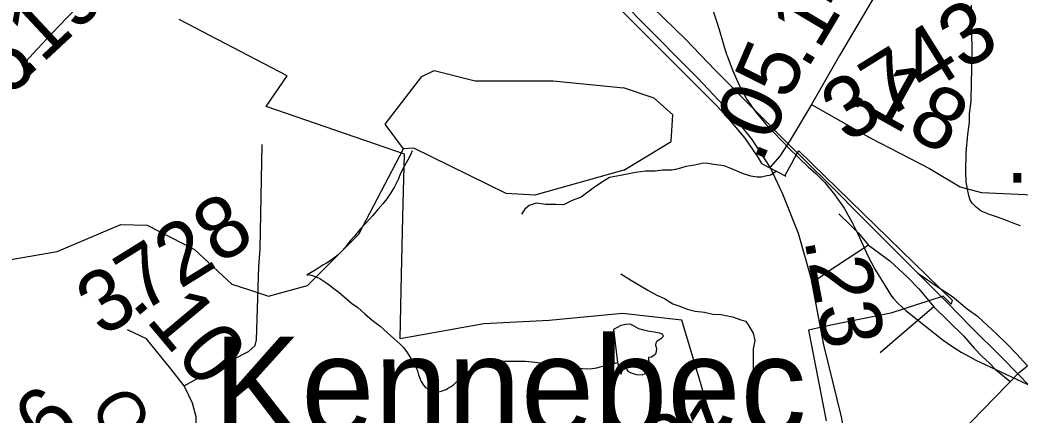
# Model space of a CAD drawing. Extents: x 2001466 to 31450019, y -30647475 to 847247.
# Drawn here: x 2072011 to 2076073, y 650626 to 652233 of the extents above; entities that cross this region are included whole.
import ezdxf

# ---------------------------------------------------------------- set-up
doc = ezdxf.new("R2010")
doc.units = 0
for name, color, linetype in [('Exist Boundary Political City Limit New', 7, 'Continuous'), ('Exist Civil Demographics Community Label', 7, 'Continuous'), ('Exist Hydrographic Misc Water Feature', 7, 'Continuous'), ('Exist Railroad Mainline', 7, 'Continuous'), ('Exist Railroad Siding', 7, 'Continuous'), ('Exist Road Non-System Type 51', 7, 'Continuous'), ('Exist Road Primary NC Attributed', 7, 'Continuous'), ('Exist Road Primary NC Service Mileage Hundredths English Label', 7, 'Continuous'), ('Exist Road Secondary Mileage Hundredths English Label', 7, 'Continuous'), ('Exist Road Secondary Type 51 Attributed', 7, 'Continuous'), ('Exist Road Secondary Type 51 Label', 7, 'Continuous'), ('Exist Road Secondary Type 51 Number Label', 7, 'Continuous'), ('Map Preparation Boundary City Limit Buffer Line', 7, 'Continuous')]:
    doc.layers.add(name, color=color, linetype=linetype)

msp = doc.modelspace()

# ---------------------------------------------------------------- linework, layer by layer
at = {"layer": 'Exist Boundary Political City Limit New'}
for points in [[(2073944.6, 652784.2), (2074844, 651880.9), (2074891.1, 651829.7), (2074954.8, 651752.5), (2075008.9, 651674.4), (2075023.2, 651649.1)], [(2074817.6, 650617.7), (2074699, 651012.6), (2074458.4, 651038.6), (2074160.8, 651010.1), (2073895.5, 650997.6), (2073555.4, 650936.3), (2073561.1, 651198.3), (2073567.6, 651486.8), (2073572.1, 651687), (2073011.2, 651880.7), (2073096.5, 652005.9), (2072656.8, 652235.1)], [(2075023.2, 651649.1), (2075121.5, 651597.1), (2075119.1, 651601.8), (2075146, 651650.1), (2075158.6, 651672.8), (2075172, 651696.9), (2075174.4, 651701.2), (2075797.5, 651093.5), (2075794.2, 651077), (2075761.4, 651109.4), (2075548.5, 651039.8), (2075305.5, 650992.2), (2075214, 650970.8), (2075243.9, 650817.8), (2075285.6, 650603.2)]]:
    msp.add_lwpolyline(points, dxfattribs=at)
at = {"layer": 'Exist Hydrographic Misc Water Feature'}
for p, q in [((2074448.4, 651957.8), (2074462.7, 651956.3)), ((2074463.7, 651621.6), (2074449.2, 651617.6)), ((2075319.6, 651523), (2075358.6, 651466.9)), ((2074437.7, 650839.6), (2074451.2, 650792.6))]:
    msp.add_line(p, q, dxfattribs=at)
for points in [[(2074687, 652647.2), (2074706.7, 652613.5), (2074731.7, 652559.5), (2074750.6, 652506.7), (2074787.7, 652385.6), (2074840.6, 652228.3), (2074850.9, 652193.4)], [(2074687, 652647.2), (2074706.7, 652613.5), (2074731.7, 652559.5), (2074750.6, 652506.7), (2074787.7, 652385.6), (2074840.6, 652228.3), (2074850.9, 652193.4)], [(2076075.4, 651395.7), (2076045.7, 651405.9), (2076011.5, 651419.7), (2075977.8, 651431.7), (2075949.8, 651441.6), (2075915.5, 651455.3), (2075895.6, 651471.3), (2075879.6, 651487.5), (2075871.4, 651499.3), (2075865.3, 651519.3), (2075859.5, 651545.3), (2075855, 651575.1), (2075852.8, 651615.2), (2075854.8, 651693.3), (2075860.8, 651767.4), (2075868.1, 651817.3), (2075868.3, 651851.3), (2075874.5, 651903.2), (2075875.9, 651981.2), (2075877.8, 652027.2), (2075879.4, 652121), (2075877, 652227.3), (2075877, 652293)], [(2074850.9, 652193.4), (2074865.6, 652143.1), (2074881.6, 652092.8)], [(2074850.9, 652193.4), (2074865.6, 652143.1), (2074881.6, 652092.8)], [(2074881.6, 652092.8), (2074883.7, 652086.6), (2074906.7, 652025.9)], [(2073568.7, 651708.7), (2073493.6, 651808.7), (2073643.7, 652002.5), (2073693.8, 652027.7), (2073859.7, 651984.9), (2074176.7, 651985), (2074448.4, 651957.8)], [(2074906.7, 652025.9), (2074931.9, 651967.7), (2074963.9, 651909.7), (2074999.7, 651857.7), (2075042, 651807.1), (2075135.7, 651710.2)], [(2074906.7, 652025.9), (2074931.9, 651967.7), (2074963.9, 651909.7), (2074999.7, 651857.7), (2075042, 651807.1), (2075135.7, 651710.2)], [(2074662.6, 651847.2), (2074587.6, 651914.4), (2074462.7, 651956.3)], [(2074463.7, 651621.6), (2074655.7, 651739.1), (2074662.6, 651847.2)], [(2072946.5, 651133.7), (2073019.8, 651109.6), (2073178.7, 651152.4), (2073386.6, 651361.4), (2073568.7, 651708.7)], [(2073604.4, 651699.9), (2073596.4, 651681.9), (2073584.3, 651661.9), (2073572.4, 651639.9), (2073556.4, 651607.8), (2073546.5, 651583.8), (2073532.6, 651553.8), (2073516.6, 651529.7), (2073500.6, 651505.7), (2073484.6, 651485.7), (2073464.7, 651461.7), (2073442.8, 651435.6), (2073418.8, 651409.6), (2073393, 651381.5), (2073369, 651353.5), (2073351.1, 651333.5), (2073341.1, 651319.5), (2073331, 651307.5), (2073317.1, 651291.4), (2073305.2, 651279.4), (2073289.2, 651267.4), (2073271.2, 651253.4), (2073255.2, 651243.4), (2073241.2, 651235.3), (2073225.2, 651225.3), (2073209.2, 651215.2), (2073193.2, 651205.2), (2073179.9, 651197.7), (2073175.4, 651195.2)], [(2074449.2, 651617.6), (2074102.6, 651520.8), (2073985.8, 651526.4), (2073610.7, 651711.2), (2073568.7, 651708.7)], [(2075135.7, 651710.2), (2075212.6, 651635.3), (2075243.8, 651607.8), (2075280.7, 651571.9), (2075319.6, 651523)], [(2075135.7, 651710.2), (2075212.6, 651635.3), (2075243.8, 651607.8), (2075280.7, 651571.9), (2075319.6, 651523)], [(2075358.6, 651466.9), (2075391.4, 651409.8), (2075414.8, 651363.6)], [(2075358.6, 651466.9), (2075391.4, 651409.8), (2075414.8, 651363.6)], [(2070697, 649864.9), (2070730.6, 650053.8), (2070930.7, 650472.9), (2071104.8, 650722), (2071270.7, 650905.6), (2071545.6, 651096.9), (2071870.7, 651241.3), (2072161.6, 651291.1), (2072419.8, 651400.7), (2072527.6, 651398.4), (2072719.8, 651299.4), (2072870.7, 651158.6), (2072946.5, 651133.7)], [(2075414.8, 651363.6), (2075456.6, 651271.3), (2075483.7, 651219.8), (2075526.1, 651151.4)], [(2075414.8, 651363.6), (2075456.6, 651271.3), (2075483.7, 651219.8), (2075526.1, 651151.4)], [(2073175.4, 651195.2), (2073179.9, 651197.7), (2073193.2, 651195.2), (2073205.3, 651191.2), (2073217.2, 651187.3), (2073229.3, 651181.3), (2073241.2, 651173.3), (2073261.3, 651159.3), (2073285.5, 651141.4), (2073305.4, 651125.4), (2073327.3, 651107.5), (2073357.5, 651081.5), (2073383.5, 651063.6), (2073411.6, 651037.6), (2073441.6, 651011.8), (2073473.7, 650987.8), (2073503.7, 650959.9), (2073529.7, 650937.9), (2073553.7, 650916), (2073569.7, 650900), (2073583.9, 650880.1), (2073597.8, 650856.1), (2073612, 650838.1), (2073620, 650820.1), (2073625.9, 650806.1), (2073630, 650790.1), (2073635.9, 650772.2), (2073640, 650762.2), (2073650.1, 650748.2), (2073658.1, 650738.2), (2073667.9, 650732.2), (2073682.1, 650726.2), (2073690.1, 650724.2), (2073700.1, 650722.3), (2073710, 650720.3), (2073718, 650722.3), (2073726, 650724.3), (2073742, 650730.4), (2073748.1, 650734.4), (2073760, 650740.4), (2073772.1, 650748.4), (2073778, 650756.4), (2073792, 650768.4), (2073803.9, 650776.5), (2073817.8, 650788.5), (2073833.8, 650804.5), (2073848, 650814.6), (2073863.8, 650824.5), (2073875.9, 650830.6), (2073899.8, 650836.6), (2073923.8, 650842.7), (2073947.8, 650844.7), (2073973.9, 650844.7), (2073997.9, 650844.8), (2074023.7, 650844.9), (2074063.7, 650844.9), (2074091.8, 650843), (2074123.8, 650839.1), (2074155.8, 650833.1), (2074173.8, 650829.1), (2074199.8, 650825.2), (2074219.7, 650821.3), (2074239.8, 650819.3), (2074257.9, 650819.3), (2074275.7, 650817.4), (2074295.8, 650815.4), (2074313.8, 650813.4), (2074335.8, 650815.4), (2074353.8, 650817.5), (2074367.8, 650821.5), (2074383.6, 650825.6), (2074399.6, 650829.6), (2074413.7, 650833.6), (2074437.7, 650839.6)], [(2075526.1, 651151.4), (2075551.7, 651109.7), (2075559.5, 651100.6)], [(2075526.1, 651151.4), (2075551.7, 651109.7), (2075559.5, 651100.6)], [(2075559.5, 651100.6), (2075573.7, 651083.5), (2075597.5, 651062.4)], [(2075559.5, 651100.6), (2075573.7, 651083.5), (2075597.5, 651062.4)], [(2075597.5, 651062.4), (2075609.6, 651051.4), (2075689.7, 650987.8)], [(2075597.5, 651062.4), (2075609.6, 651051.4), (2075689.7, 650987.8)], [(2074451.4, 650989.6), (2074421.5, 650973.6), (2074437.7, 650839.6)], [(2074451.2, 650792.6), (2074467.8, 650829), (2074473.8, 650819.1), (2074475.8, 650811.1), (2074479.9, 650805.1), (2074490, 650799.1), (2074506, 650793.1), (2074515.8, 650791.2), (2074538, 650789.3), (2074549.9, 650795.3), (2074561.8, 650803.3), (2074563.8, 650807.3), (2074567.7, 650819.3), (2074567.7, 650835.3), (2074565.7, 650853.3), (2074565.7, 650861.3), (2074575.7, 650863.4), (2074591.7, 650873.4), (2074595.6, 650877.5), (2074597.4, 650895.4), (2074593.5, 650909.4), (2074595.4, 650919.4), (2074599.5, 650927.4), (2074605.4, 650931.4), (2074617.3, 650939.4), (2074625.3, 650947.5), (2074621.2, 650955.5), (2074609.3, 650959.5), (2074587.4, 650963.4), (2074567.3, 650965.3), (2074545.4, 650971.3), (2074525.3, 650977.2), (2074505.4, 650987.2), (2074489.4, 650995), (2074471.3, 650994.3), (2074451.4, 650989.6)], [(2075689.7, 650987.8), (2075761.7, 650930.5), (2075795.8, 650906)], [(2075689.7, 650987.8), (2075761.7, 650930.5), (2075795.8, 650906)], [(2075795.8, 650906), (2075833.9, 650882), (2075869, 650862.8)], [(2075795.8, 650906), (2075833.9, 650882), (2075869, 650862.8)], [(2075869, 650862.8), (2075893.6, 650849.5), (2075997.9, 650800.5)], [(2075869, 650862.8), (2075893.6, 650849.5), (2075997.9, 650800.5)], [(2075997.9, 650800.5), (2076188.6, 650710.8), (2076324.6, 650653.1), (2076365.6, 650633.9)], [(2075997.9, 650800.5), (2076188.6, 650710.8), (2076324.6, 650653.1), (2076365.6, 650633.9)]]:
    msp.add_lwpolyline(points, dxfattribs=at)
at = {"layer": 'Exist Railroad Mainline'}
for points in [[(2074447.8, 652429.1), (2074583.7, 652281.7), (2074714.1, 652154.3), (2074834.3, 652028.6), (2074994.8, 651867.2), (2075160.5, 651700.5)], [(2075160.5, 651700.5), (2075177.2, 651683.7), (2075329.8, 651534.2), (2075409.9, 651450.6), (2075608.5, 651253.1), (2075658.6, 651203.3)], [(2075658.6, 651203.3), (2075779, 651081.9), (2075875.4, 650984.1), (2075999.6, 650860.6), (2076065.1, 650793.2)], [(2076065.1, 650793.2), (2076108, 650749), (2076174, 650685.1), (2076300.4, 650565.5), (2076364.6, 650507.8)]]:
    msp.add_lwpolyline(points, dxfattribs=at)
at = {"layer": 'Exist Railroad Siding'}
msp.add_lwpolyline([(2075658.6, 651203.3), (2075740.9, 651145.7), (2075798.9, 651107.9), (2075859.1, 651058.1), (2075901.3, 651028.2), (2075943.2, 650988.4), (2075977.4, 650956.5), (2076021.5, 650914.6), (2076059.5, 650874.8), (2076101.7, 650829)], dxfattribs=at)
at = {"layer": 'Exist Road Non-System Type 51'}
for points in [[(2072678.2, 650745.3), (2072809.3, 650817.6), (2072938.9, 650884.5), (2072965.6, 650908.6), (2072971, 650931.3), (2072980.3, 651228.2), (2072985.7, 651301.7), (2072995, 651726.4)], [(2075083.5, 651617.6), (2075061.6, 651601.4), (2075039.7, 651597.3), (2075023.6, 651593.4), (2075003.6, 651593.2), (2074979.7, 651597.1), (2074949.7, 651607.1), (2074891.6, 651630.9), (2074871.6, 651638.9), (2074829.5, 651644.8), (2074805.6, 651648.6), (2074787.6, 651650.6), (2074751.6, 651642.5), (2074715.5, 651636.3), (2074693.6, 651630.3), (2074673.7, 651624.1), (2074657.6, 651622.3), (2074621.6, 651622), (2074591.7, 651618), (2074551.7, 651617.8), (2074511, 651612), (2074449.8, 651599.9), (2074405.6, 651591.7), (2074373.2, 651572.4), (2074338.7, 651549.1), (2074290, 651512.1), (2074253.7, 651498.8), (2074219.3, 651481.5), (2074189.3, 651482.1), (2074147.4, 651483), (2074107.5, 651487.8), (2074079.3, 651478.4), (2074061, 651462.7), (2074048.5, 651443)], [(2075338, 651444.4), (2075382.1, 651400.5), (2075416.2, 651366.7), (2075458.4, 651316.8)], [(2075458.4, 651316.8), (2075370.6, 651260.6), (2075288.7, 651206.3), (2075230.9, 651164)], [(2075458.4, 651316.8), (2075544.7, 651253), (2075616.7, 651187.2), (2075662.9, 651139.4), (2075723, 651065.6)], [(2074451, 651199.7), (2074495.1, 651173.8), (2074561.1, 651134), (2074597.3, 651114.1), (2074629.2, 651100.3), (2074663.3, 651078.4), (2074691.3, 651068.4), (2074721.3, 651056.6), (2074753.3, 651048.5), (2074791.4, 651044.8), (2074825.5, 651036.9), (2074859.4, 651035), (2074885.3, 651029.1), (2074905.4, 651025.1), (2074939.4, 651013.2), (2074957.5, 651007.2), (2074967.4, 650995.4), (2074977.5, 650979.4), (2074989.7, 650959.3), (2074995.7, 650929.4), (2074989.8, 650895.3), (2074989.9, 650833.4), (2074990.1, 650783.3), (2074990.3, 650761.3), (2074990.3, 650735.3), (2074994.4, 650707.5), (2075000.5, 650685.5), (2075006.5, 650663.4), (2075014.5, 650635.5), (2075036.7, 650595.6)], [(2075723, 651065.6), (2075603.3, 650963.3), (2075505.6, 650879.1)], [(2075723, 651065.6), (2075843.4, 650948), (2075887.6, 650898.3), (2075919.7, 650864.2), (2075949.7, 650836.4), (2075975.8, 650810.5), (2076002, 650788.6), (2076034, 650762.7)]]:
    msp.add_lwpolyline(points, dxfattribs=at)
at = {"layer": 'Exist Road Primary NC Attributed'}
for points in [[(2075058.1, 651633.9), (2074984.8, 651747), (2074910.5, 651840.2), (2074764.5, 651996.2), (2074516, 652245.5), (2074289.4, 652495.8), (2073995.3, 652785.8), (2073787, 652999.5), (2073653.6, 653148.2), (2073489.3, 653376.5), (2073243.5, 653687.9)], [(2075378.3, 650451.5), (2075347.9, 650619.1), (2075276.3, 650911.3), (2075225.5, 651182.5), (2075173.2, 651364.7), (2075110.4, 651523.9), (2075058.1, 651633.9)]]:
    msp.add_lwpolyline(points, dxfattribs=at)
at = {"layer": 'Exist Road Secondary Type 51 Attributed'}
for points in [[(2072369.9, 652883), (2072369.8, 652769.7), (2072367.4, 652670.9), (2072367.4, 652587), (2072366.3, 652535.2), (2072362.8, 652495), (2072354.5, 652458.4), (2072341.7, 652419.6), (2072319.6, 652376.9), (2072291.6, 652336.9), (2072263.1, 652303.6), (2072201.4, 652241.2), (2072140.9, 652178.5), (2072080.4, 652113.6), (2072017.6, 652046.4)], [(2075595.7, 652519.9), (2075489.6, 652342.4), (2075339.7, 652088.9), (2075226.3, 651889.3)], [(2075226.3, 651889.3), (2075140.2, 651744.6), (2075098, 651679.1), (2075058.1, 651633.9)], [(2075226.3, 651889.3), (2075464.3, 651754.1), (2075706, 651628.4), (2075830.5, 651554.5), (2075917.1, 651531.2), (2076126.1, 651521.7)], [(2072726.8, 650535.1), (2072726.8, 650618.6), (2072712, 650674.6), (2072678.2, 650745.3), (2072623.4, 650814), (2072524.1, 650935.5), (2072447.1, 650972.4)], [(2075425.9, 650189.7), (2075476.4, 650217.2), (2075686.5, 650412.6), (2075875.4, 650598.5), (2076070.1, 650799.2), (2076226.4, 650924.9)]]:
    msp.add_lwpolyline(points, dxfattribs=at)
at = {"layer": 'Map Preparation Boundary City Limit Buffer Line'}
for points in [[(2073944.6, 652784.2), (2074844, 651880.9), (2074891.1, 651829.7), (2074954.8, 651752.5), (2075008.9, 651674.4), (2075023.2, 651649.1)], [(2074817.6, 650617.7), (2074699, 651012.6), (2074458.4, 651038.6), (2074160.8, 651010.1), (2073895.5, 650997.6), (2073555.4, 650936.3), (2073561.1, 651198.3), (2073567.6, 651486.8), (2073572.1, 651687), (2073011.2, 651880.7), (2073096.5, 652005.9), (2072656.8, 652235.1)], [(2075023.2, 651649.1), (2075121.5, 651597.1), (2075119.1, 651601.8), (2075146, 651650.1), (2075158.6, 651672.8), (2075172, 651696.9), (2075174.4, 651701.2), (2075797.5, 651093.5), (2075794.2, 651077), (2075761.4, 651109.4), (2075548.5, 651039.8), (2075305.5, 650992.2), (2075214, 650970.8), (2075243.9, 650817.8), (2075285.6, 650603.2)]]:
    msp.add_lwpolyline(points, dxfattribs=at)

# ---------------------------------------------------------------- texts
at = {"layer": 'Exist Civil Demographics Community Label'}
msp.add_text('Kennebec', height=400, dxfattribs=at).set_placement((2072796.3, 650545.2))
at = {"layer": 'Exist Road Primary NC Service Mileage Hundredths English Label'}
msp.add_text('.23', height=250, rotation=280.5993, dxfattribs=at).set_placement((2075196, 651340.4))
at = {"layer": 'Exist Road Secondary Mileage Hundredths English Label'}
for s, rotation, p in [('.14', 59.2775, (2075207.9, 652026.6)), ('.19', 42.9904, (2072031.9, 651989.5)), ('.05', 66.546, (2075023.3, 651644.5)), ('.18', 330.9825, (2075360.9, 651906.3)), ('.07', 359.9363, (2076016.1, 651571.1)), ('.10', 309.9258, (2072458.6, 651082.6)), ('.16', 42.3469, (2071923.1, 650269.4)), ('.21', 20.0639, (2074512.1, 650323.7))]:
    msp.add_text(s, height=250, rotation=rotation, dxfattribs=at).set_placement(p)
at = {"layer": 'Exist Road Secondary Type 51 Label'}
msp.add_text('Oakcliff', height=190, rotation=301.4205, dxfattribs=at).set_placement((2072290.6, 650663))
at = {"layer": 'Exist Road Secondary Type 51 Number Label'}
for s, p in [('3743', (2075370.8, 651728.1)), ('4856', (2071461.4, 651619.8)), ('3728', (2072344.6, 650940.1))]:
    msp.add_text(s, height=250, rotation=31.918, dxfattribs=at).set_placement(p)

doc.saveas('drawing.dxf')
